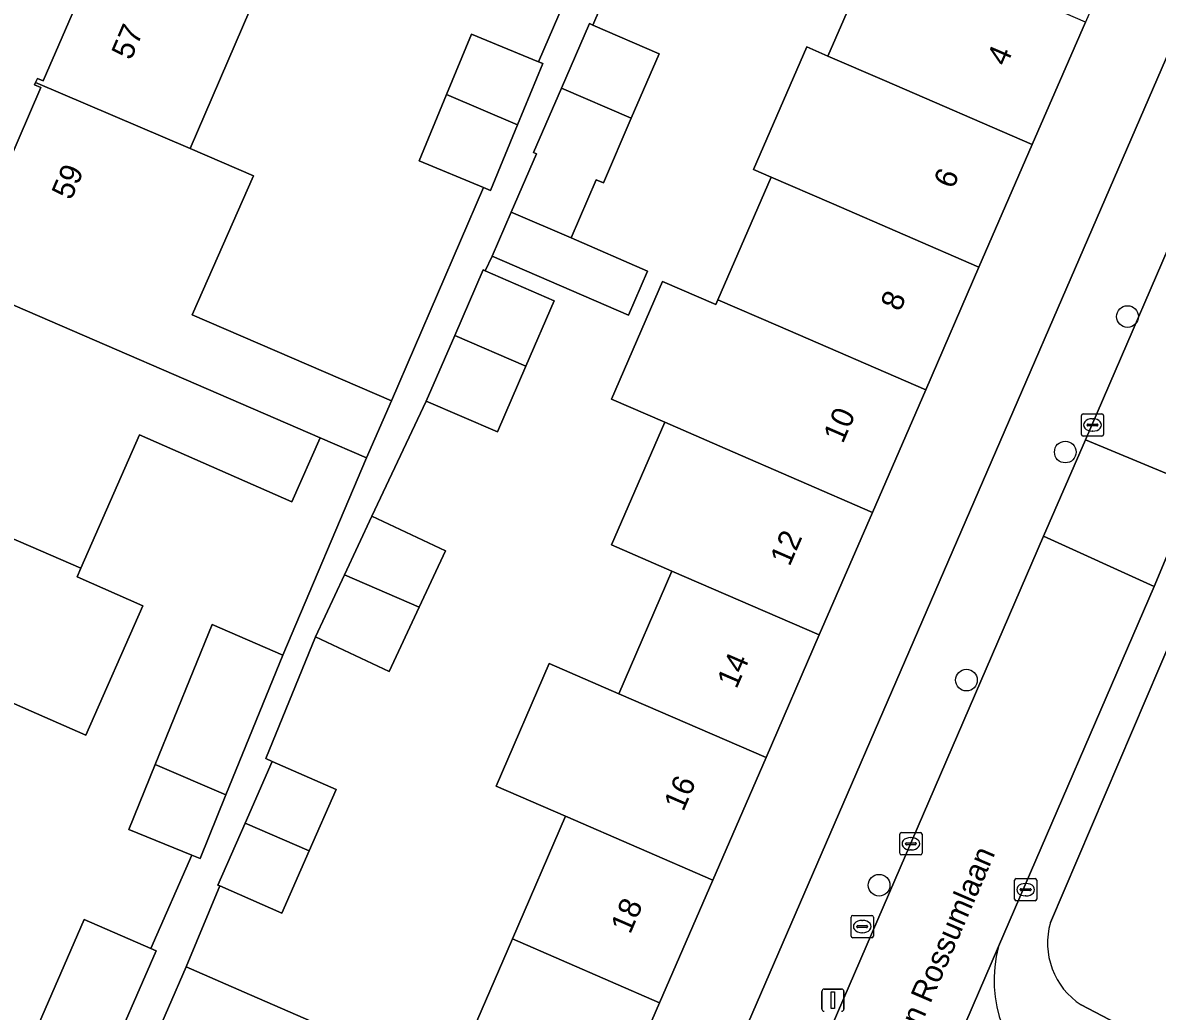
# Model space of a CAD drawing. Extents: x 162803 to 163818, y 381639 to 382475.
# Drawn here: x 163425.9 to 163477, y 381855.2 to 381899.8 of the extents above; entities that cross this region are included whole.
import ezdxf

# ---------------------------------------------------------------- set-up
doc = ezdxf.new("R2010")
doc.units = 0
for name, color, linetype in [('IMGEO_Boom', 7, 'Continuous'), ('IMGEO_Brandkraan', 7, 'Continuous'), ('IMGEO_Erf', 7, 'Continuous'), ('IMGEO_Groenvoorziening', 7, 'Continuous'), ('IMGEO_Kolk', 7, 'Continuous'), ('IMGEO_Lichtmast', 7, 'Continuous'), ('IMGEO_Openbare_ruimte_label', 7, 'Continuous'), ('IMGEO_Pand', 7, 'Continuous'), ('IMGEO_Pand_nummerreeks', 7, 'Continuous'), ('IMGEO_Rijbaan_lokaal_open', 7, 'Continuous'), ('IMGEO_Voetpad_open', 7, 'Continuous')]:
    doc.layers.add(name, color=color, linetype=linetype)

msp = doc.modelspace()

# ---------------------------------------------------------------- linework, layer by layer
at = {"layer": 'IMGEO_Boom'}
for centre in [(163475.672, 381886.537), (163472.871, 381880.435), (163468.416, 381870.159), (163464.48, 381860.919)]:
    msp.add_circle(centre, 0.489, dxfattribs=at)
at = {"layer": 'IMGEO_Brandkraan'}
for p, q in [((163463.221, 381858.628), (163463.221, 381859.48)), ((163463.296, 381859.554), (163464.148, 381859.554)), ((163463.709, 381859.334), (163463.734, 381859.334)), ((163464.222, 381859.48), (163464.222, 381858.628)), ((163463.48, 381859.048), (163463.48, 381859.06)), ((163463.918, 381859.011), (163463.52, 381859.011)), ((163463.523, 381859.097), (163463.921, 381859.097)), ((163463.964, 381859.06), (163463.964, 381859.048)), ((163464.148, 381858.554), (163463.296, 381858.554)), ((163463.732, 381858.774), (163463.707, 381858.774))]:
    msp.add_line(p, q, dxfattribs=at)
for points in [[(163463.221, 381858.628), (163463.221, 381859.48)], [(163463.296, 381859.554), (163464.148, 381859.554)], [(163464.222, 381859.48), (163464.222, 381858.628)], [(163464.148, 381858.554), (163463.296, 381858.554)]]:
    msp.add_lwpolyline(points, dxfattribs=at)
for centre, radius, start, end in [((163463.298, 381859.478), 0.0765, 91.552, 178.448), ((163463.298, 381859.478), 0.0765, 91.552, 178.448), ((163464.146, 381859.478), 0.0765, 1.552, 88.448), ((163464.146, 381859.478), 0.0765, 1.552, 88.448), ((163463.52, 381859.057), 0.0403, 85.8775, 175.7526), ((163463.517, 381859.047), 0.0366, 178.938, 274.7102), ((163463.921, 381859.054), 0.043, 264.8664, 352.4533), ((163463.925, 381859.059), 0.0386, 1.7309, 96.639), ((163463.298, 381858.63), 0.0765, 181.552, 268.448), ((163463.298, 381858.63), 0.0765, 181.552, 268.448), ((163464.146, 381858.63), 0.0765, 271.552, 358.448), ((163464.146, 381858.63), 0.0765, 271.552, 358.448)]:
    msp.add_arc(centre, radius, start, end, dxfattribs=at)
for centre, major_axis, ratio, start_param, end_param in [((163463.708, 381859.054), (-0.387, 0.002), 0.722429, 4.712389, 7.853982), ((163463.733, 381859.054), (-0.39, 0.002), 0.717154, 1.570796, 4.712389)]:
    msp.add_ellipse(centre, major_axis=major_axis, ratio=ratio, start_param=start_param, end_param=end_param, dxfattribs=at)
at = {"layer": 'IMGEO_Erf'}
for points in [[(163452.083, 381904.825), (163449.155, 381906.03), (163450.39, 381909.027), (163451.509, 381911.746), (163454.537, 381910.499), (163456.072, 381914.031), (163447.07, 381917.85), (163444.354, 381911.616), (163441.532, 381912.826), (163438.833, 381906.585), (163436.133, 381900.344), (163433.433, 381894.102), (163436.289, 381892.877), (163433.536, 381886.617), (163442.515, 381882.733), (163446.654, 381892.354), (163443.758, 381893.546), (163444.993, 381896.545), (163446.112, 381899.262), (163449.137, 381898.016)], [(163479.77, 381903.625), (163476.457, 381905.086), (163476.35, 381904.843), (163476.029, 381904.985), (163473.779, 381899.806), (163471.381, 381894.284), (163468.981, 381888.761), (163466.582, 381883.238), (163464.183, 381877.716), (163461.785, 381872.194), (163459.386, 381866.672), (163456.986, 381861.148), (163454.588, 381855.626), (163452.208, 381850.148), (163452.502, 381850.014), (163452.411, 381849.78), (163454.888, 381848.734), (163455.817, 381848.343)]]:
    msp.add_lwpolyline(points, close=True, dxfattribs=at)
for points in [[(163453.763, 381904.719), (163451.587, 381899.671), (163454.577, 381898.375), (163453.317, 381895.468), (163452.057, 381892.561), (163451.737, 381892.7), (163450.601, 381890.078), (163454.047, 381888.584), (163453.184, 381886.593), (163447.041, 381889.255), (163446.737, 381888.594), (163449.843, 381887.248), (163448.562, 381884.295), (163447.282, 381881.341), (163444.078, 381882.731), (163441.632, 381877.545), (163444.951, 381875.989), (163443.759, 381873.445), (163442.403, 381870.553), (163439.085, 381872.108), (163436.846, 381866.626), (163437.137, 381866.498), (163440.024, 381865.226), (163438.808, 381862.466), (163437.569, 381859.655), (163434.78, 381860.883), (163433.255, 381857.237), (163436.121, 381855.995), (163438.987, 381854.752)], [(163424.151, 381890.931), (163426.712, 381896.851), (163426.431, 381896.973), (163426.479, 381897.084), (163426.558, 381897.267), (163426.824, 381897.152), (163429.384, 381903.069)], [(163445.572, 381852.984), (163447.962, 381858.498), (163450.357, 381864.022), (163447.221, 381865.383), (163449.613, 381870.908), (163452.752, 381869.547), (163455.147, 381875.071), (163452.427, 381876.25), (163454.822, 381881.775), (163452.427, 381882.813), (163454.727, 381888.118), (163457.122, 381887.08), (163457.216, 381887.298), (163459.611, 381892.823), (163458.826, 381893.162), (163461.221, 381898.688), (163462.177, 381898.274), (163463.612, 381901.585)], [(163426.307, 381853.949), (163428.657, 381859.374), (163431.665, 381858.071), (163433.517, 381862.278), (163430.674, 381863.435), (163431.866, 381866.363), (163434.429, 381872.662), (163437.616, 381871.289), (163441.387, 381880.169), (163439.292, 381881.075), (163438.026, 381878.196), (163431.16, 381881.215), (163428.519, 381875.209), (163428.344, 381874.81), (163431.302, 381873.509), (163428.741, 381867.684), (163423.042, 381870.165)]]:
    msp.add_lwpolyline(points, dxfattribs=at)
at = {"layer": 'IMGEO_Groenvoorziening'}
for points in [[(163490.613, 381873.486), (163480.212, 381877.987), (163472.2, 381859.241)], [(163473.59, 381855.524), (163481.149, 381851.558), (163490.613, 381873.486)]]:
    msp.add_lwpolyline(points, dxfattribs=at)
msp.add_arc((163475.387, 381858.314), 3.319, 163.786, 237.2213, dxfattribs=at)
at = {"layer": 'IMGEO_Kolk'}
for p, q in [((163473.593, 381881.227), (163473.593, 381882.079)), ((163473.668, 381882.153), (163474.52, 381882.153)), ((163474.081, 381881.933), (163474.106, 381881.933)), ((163474.594, 381882.079), (163474.594, 381881.227)), ((163473.852, 381881.647), (163473.852, 381881.659)), ((163474.29, 381881.61), (163473.892, 381881.61)), ((163473.895, 381881.696), (163474.293, 381881.696)), ((163474.104, 381881.373), (163474.079, 381881.373)), ((163474.336, 381881.659), (163474.336, 381881.647)), ((163474.52, 381881.153), (163473.668, 381881.153)), ((163465.413, 381862.36), (163465.413, 381863.212)), ((163465.488, 381863.286), (163466.34, 381863.286)), ((163465.901, 381863.066), (163465.926, 381863.066)), ((163466.414, 381863.212), (163466.414, 381862.36)), ((163465.672, 381862.78), (163465.672, 381862.792)), ((163466.11, 381862.743), (163465.712, 381862.743)), ((163465.715, 381862.829), (163466.113, 381862.829)), ((163465.924, 381862.506), (163465.899, 381862.506)), ((163466.156, 381862.792), (163466.156, 381862.78)), ((163466.34, 381862.286), (163465.488, 381862.286)), ((163470.582, 381860.291), (163470.582, 381861.143)), ((163470.657, 381861.217), (163471.509, 381861.217)), ((163471.07, 381860.997), (163471.095, 381860.997)), ((163471.583, 381861.143), (163471.583, 381860.291)), ((163470.841, 381860.711), (163470.841, 381860.723)), ((163471.279, 381860.674), (163470.881, 381860.674)), ((163470.884, 381860.76), (163471.282, 381860.76)), ((163471.093, 381860.437), (163471.068, 381860.437)), ((163471.325, 381860.723), (163471.325, 381860.711)), ((163471.509, 381860.217), (163470.657, 381860.217))]:
    msp.add_line(p, q, dxfattribs=at)
for points in [[(163473.593, 381881.227), (163473.593, 381882.079)], [(163473.668, 381882.153), (163474.52, 381882.153)], [(163474.594, 381882.079), (163474.594, 381881.227)], [(163474.52, 381881.153), (163473.668, 381881.153)], [(163465.413, 381862.36), (163465.413, 381863.212)], [(163465.488, 381863.286), (163466.34, 381863.286)], [(163466.414, 381863.212), (163466.414, 381862.36)], [(163466.34, 381862.286), (163465.488, 381862.286)], [(163470.582, 381860.291), (163470.582, 381861.143)], [(163470.657, 381861.217), (163471.509, 381861.217)], [(163471.583, 381861.143), (163471.583, 381860.291)], [(163471.509, 381860.217), (163470.657, 381860.217)]]:
    msp.add_lwpolyline(points, dxfattribs=at)
for centre, radius, start, end in [((163473.67, 381882.077), 0.0765, 91.552, 178.448), ((163473.67, 381882.077), 0.0765, 91.552, 178.448), ((163474.518, 381882.077), 0.0765, 1.552, 88.448), ((163474.518, 381882.077), 0.0765, 1.552, 88.448), ((163473.892, 381881.656), 0.0403, 85.8775, 175.7526), ((163473.889, 381881.646), 0.0366, 178.938, 274.7102), ((163474.293, 381881.653), 0.043, 264.8664, 352.4533), ((163474.297, 381881.658), 0.0386, 1.7309, 96.639), ((163473.67, 381881.229), 0.0765, 181.552, 268.448), ((163473.67, 381881.229), 0.0765, 181.552, 268.448), ((163474.518, 381881.229), 0.0765, 271.552, 358.448), ((163474.518, 381881.229), 0.0765, 271.552, 358.448), ((163465.49, 381863.21), 0.0765, 91.552, 178.448), ((163465.49, 381863.21), 0.0765, 91.552, 178.448), ((163466.338, 381863.21), 0.0765, 1.552, 88.448), ((163466.338, 381863.21), 0.0765, 1.552, 88.448), ((163465.712, 381862.789), 0.0403, 85.8775, 175.7526), ((163465.709, 381862.779), 0.0366, 178.938, 274.7102), ((163466.113, 381862.786), 0.043, 264.8664, 352.4533), ((163466.117, 381862.791), 0.0386, 1.7309, 96.639), ((163465.49, 381862.362), 0.0765, 181.552, 268.448), ((163465.49, 381862.362), 0.0765, 181.552, 268.448), ((163466.338, 381862.362), 0.0765, 271.552, 358.448), ((163466.338, 381862.362), 0.0765, 271.552, 358.448), ((163470.659, 381861.141), 0.0765, 91.552, 178.448), ((163470.659, 381861.141), 0.0765, 91.552, 178.448), ((163471.507, 381861.141), 0.0765, 1.552, 88.448), ((163471.507, 381861.141), 0.0765, 1.552, 88.448), ((163470.881, 381860.72), 0.0403, 85.8775, 175.7526), ((163470.878, 381860.71), 0.0366, 178.938, 274.7102), ((163471.282, 381860.717), 0.043, 264.8664, 352.4533), ((163471.286, 381860.722), 0.0386, 1.7309, 96.639), ((163470.659, 381860.293), 0.0765, 181.552, 268.448), ((163470.659, 381860.293), 0.0765, 181.552, 268.448), ((163471.507, 381860.293), 0.0765, 271.552, 358.448), ((163471.507, 381860.293), 0.0765, 271.552, 358.448)]:
    msp.add_arc(centre, radius, start, end, dxfattribs=at)
for centre, major_axis, ratio, start_param, end_param in [((163474.08, 381881.653), (-0.387, 0.002), 0.722429, 4.712389, 7.853982), ((163474.105, 381881.653), (-0.39, 0.002), 0.717154, 1.570796, 4.712389), ((163465.9, 381862.786), (-0.387, 0.002), 0.722429, 4.712389, 7.853982), ((163465.925, 381862.786), (-0.39, 0.002), 0.717154, 1.570796, 4.712389), ((163471.069, 381860.717), (-0.387, 0.002), 0.722429, 4.712389, 7.853982), ((163471.094, 381860.717), (-0.39, 0.002), 0.717154, 1.570796, 4.712389)]:
    msp.add_ellipse(centre, major_axis=major_axis, ratio=ratio, start_param=start_param, end_param=end_param, dxfattribs=at)
at = {"layer": 'IMGEO_Lichtmast'}
for p, q in [((163462.002, 381856.237), (163462.792, 381856.237)), ((163462.792, 381856.237), (163462.002, 381856.237)), ((163461.902, 381855.337), (163461.902, 381856.137)), ((163461.902, 381856.137), (163461.902, 381855.337)), ((163462.892, 381856.137), (163462.892, 381855.337)), ((163462.892, 381855.337), (163462.892, 381856.137))]:
    msp.add_line(p, q, dxfattribs=at)
msp.add_lwpolyline([(163462.322, 381856.112), (163462.472, 381856.112), (163462.472, 381855.362), (163462.322, 381855.362), (163462.322, 381856.112)], dxfattribs=at)
for centre, start, end in [((163462.002, 381856.137), 90, 180), ((163462.002, 381856.137), 90, 180), ((163462.792, 381856.137), 0, 90), ((163462.792, 381856.137), 360, 90), ((163462.002, 381855.337), 180, 270), ((163462.002, 381855.337), 180, 270), ((163462.792, 381855.337), 270, 0), ((163462.792, 381855.337), 270, 0)]:
    msp.add_arc(centre, 0.1, start, end, dxfattribs=at)
at = {"layer": 'IMGEO_Pand'}
for points in [[(163429.024, 381903.392), (163428.963, 381903.251), (163429.384, 381903.069), (163426.824, 381897.152), (163426.558, 381897.267), (163426.479, 381897.084), (163433.433, 381894.102), (163436.133, 381900.344)], [(163473.779, 381899.806), (163467.122, 381902.692), (163466.163, 381900.479), (163463.612, 381901.585), (163462.177, 381898.274), (163464.727, 381897.168), (163471.381, 381894.284)], [(163451.587, 381899.671), (163451.432, 381899.738), (163450.172, 381896.831), (163453.317, 381895.468), (163454.577, 381898.375)], [(163449.328, 381897.937), (163449.137, 381898.016), (163446.112, 381899.262), (163444.993, 381896.545), (163448.19, 381895.175)], [(163471.381, 381894.284), (163464.727, 381897.168), (163462.177, 381898.274), (163461.221, 381898.688), (163458.826, 381893.162), (163459.611, 381892.823), (163462.332, 381891.643), (163468.981, 381888.761)], [(163423.526, 381887.895), (163439.292, 381881.075), (163441.387, 381880.169), (163442.515, 381882.733), (163433.536, 381886.617), (163436.289, 381892.877), (163433.433, 381894.102), (163426.479, 381897.084), (163426.431, 381896.973), (163426.712, 381896.851), (163424.151, 381890.931), (163423.809, 381891.079), (163423.685, 381890.791), (163424.987, 381890.231), (163424.011, 381887.959), (163423.624, 381888.124)], [(163453.317, 381895.468), (163450.172, 381896.831), (163448.912, 381893.924), (163449.04, 381893.869), (163447.904, 381891.247), (163450.601, 381890.078), (163451.737, 381892.7), (163452.057, 381892.561)], [(163448.19, 381895.175), (163444.993, 381896.545), (163443.758, 381893.546), (163446.654, 381892.354), (163446.974, 381892.222)], [(163468.981, 381888.761), (163462.332, 381891.643), (163459.611, 381892.823), (163457.216, 381887.298), (163459.937, 381886.118), (163466.582, 381883.238)], [(163450.601, 381890.078), (163447.904, 381891.247), (163447.041, 381889.255), (163453.184, 381886.593), (163454.047, 381888.584)], [(163446.737, 381888.594), (163446.638, 381888.637), (163445.358, 381885.684), (163448.562, 381884.295), (163449.843, 381887.248)], [(163466.582, 381883.238), (163459.937, 381886.118), (163457.216, 381887.298), (163457.122, 381887.08), (163454.727, 381888.118), (163452.427, 381882.813), (163454.822, 381881.775), (163457.542, 381880.596), (163464.183, 381877.716)], [(163431.16, 381881.215), (163438.026, 381878.196), (163439.292, 381881.075), (163423.526, 381887.895), (163422.478, 381885.456), (163421.571, 381885.846), (163421.449, 381885.557), (163421.741, 381885.431), (163419.15, 381879.421), (163418.889, 381879.533), (163418.826, 381879.386), (163428.519, 381875.209)], [(163448.562, 381884.295), (163445.358, 381885.684), (163444.078, 381882.731), (163447.282, 381881.341)], [(163455.147, 381875.071), (163461.785, 381872.194), (163464.183, 381877.716), (163457.542, 381880.596), (163454.822, 381881.775), (163452.427, 381876.25)], [(163428.344, 381874.81), (163428.519, 381875.209), (163418.826, 381879.386), (163418.763, 381879.239), (163419.024, 381879.127), (163416.458, 381873.176), (163416.149, 381873.309), (163416.086, 381873.162), (163423.042, 381870.165), (163428.741, 381867.684), (163431.302, 381873.509)], [(163440.395, 381874.903), (163443.759, 381873.445), (163444.951, 381875.989), (163441.632, 381877.545)], [(163440.395, 381874.903), (163439.085, 381872.108), (163442.403, 381870.553), (163443.759, 381873.445)], [(163455.147, 381875.071), (163452.752, 381869.547), (163459.386, 381866.672), (163461.785, 381872.194)], [(163431.866, 381866.363), (163435.053, 381864.99), (163437.616, 381871.289), (163434.429, 381872.662)], [(163450.357, 381864.022), (163456.986, 381861.148), (163459.386, 381866.672), (163452.752, 381869.547), (163449.613, 381870.908), (163447.221, 381865.383)], [(163440.024, 381865.226), (163437.137, 381866.498), (163435.914, 381863.72), (163438.808, 381862.466)], [(163435.053, 381864.99), (163431.866, 381866.363), (163430.674, 381863.435), (163433.517, 381862.278), (163433.888, 381862.127)], [(163447.962, 381858.498), (163454.588, 381855.626), (163456.986, 381861.148), (163450.357, 381864.022)], [(163438.808, 381862.466), (163435.914, 381863.72), (163434.683, 381860.926), (163434.78, 381860.883), (163437.569, 381859.655)], [(163431.903, 381857.968), (163431.665, 381858.071), (163428.657, 381859.374), (163426.307, 381853.949), (163429.555, 381852.549)], [(163447.962, 381858.498), (163445.572, 381852.984), (163445.485, 381852.783), (163452.411, 381849.78), (163452.502, 381850.014), (163452.208, 381850.148), (163454.588, 381855.626)], [(163438.987, 381854.752), (163436.121, 381855.995), (163433.255, 381857.237), (163430.874, 381851.744), (163427.569, 381844.119), (163432.128, 381842.14), (163433.704, 381842.563), (163436.605, 381849.259)]]:
    msp.add_lwpolyline(points, close=True, dxfattribs=at)
at = {"layer": 'IMGEO_Rijbaan_lokaal_open'}
for points in [[(163506.631, 381957.599), (163506.931, 381957.471), (163500, 381941.254), (163497.664, 381936.015), (163490.346, 381919.3), (163485.434, 381907.955), (163483.908, 381904.429), (163473.773, 381880.987), (163478.759, 381878.905), (163479.083, 381879.633), (163500, 381927.548), (163507.596, 381944.931)], [(163469.867, 381858.162), (163464.217, 381845.074)]]:
    msp.add_lwpolyline(points, dxfattribs=at)
for points in [[(163478.759, 381878.905), (163473.773, 381880.987), (163471.893, 381876.637), (163476.868, 381874.378)], [(163462.723, 381841.684), (163464.217, 381845.074), (163469.867, 381858.162), (163476.868, 381874.378), (163471.893, 381876.637), (163454.618, 381836.679), (163453.03, 381833.006), (163452.976, 381832.881), (163452.381, 381831.536), (163450.868, 381828.115), (163445.164, 381814.911), (163443.559, 381811.462), (163442.774, 381809.67), (163447.896, 381807.44), (163448.811, 381809.6), (163449.421, 381811.034), (163451.945, 381816.796), (163460.206, 381835.802)]]:
    msp.add_lwpolyline(points, close=True, dxfattribs=at)
msp.add_arc((163475.436, 381856.637), 5.774, 164.6873, 236.9977, dxfattribs=at)
at = {"layer": 'IMGEO_Voetpad_open'}
for points in [[(163472.2, 381859.241), (163480.212, 381877.987), (163490.613, 381873.486), (163491.219, 381874.762), (163482.102, 381878.714), (163490.563, 381898.208), (163499.637, 381894.321), (163500.151, 381895.498), (163491.068, 381899.4), (163500, 381919.907), (163500.057, 381920.039), (163509.055, 381916.119), (163509.58, 381917.268), (163500.592, 381921.31)], [(163486.887, 381920.052), (163484.202, 381913.856), (163480.407, 381905.096), (163479.77, 381903.625), (163455.817, 381848.343), (163451.387, 381838.119), (163454.618, 381836.679), (163471.893, 381876.637)], [(163471.893, 381876.637), (163473.773, 381880.987), (163483.908, 381904.429), (163483.449, 381904.627), (163484.976, 381908.153), (163485.434, 381907.955), (163490.346, 381919.3)], [(163452.083, 381904.825), (163449.137, 381898.016), (163449.328, 381897.937), (163448.19, 381895.175), (163446.974, 381892.222), (163446.654, 381892.354), (163442.515, 381882.733), (163441.387, 381880.169), (163437.616, 381871.289), (163435.053, 381864.99), (163433.888, 381862.127), (163433.517, 381862.278), (163431.665, 381858.071), (163431.903, 381857.968), (163429.555, 381852.549)], [(163430.874, 381851.744), (163433.255, 381857.237), (163434.78, 381860.883), (163434.683, 381860.926), (163435.914, 381863.72), (163437.137, 381866.498), (163436.846, 381866.626), (163439.085, 381872.108), (163440.395, 381874.903), (163441.632, 381877.545), (163444.078, 381882.731), (163445.358, 381885.684), (163446.638, 381888.637), (163446.737, 381888.594), (163447.041, 381889.255), (163447.904, 381891.247), (163449.04, 381893.869), (163448.912, 381893.924), (163450.172, 381896.831), (163451.432, 381899.738), (163451.587, 381899.671), (163453.763, 381904.719)], [(163479.083, 381879.633), (163478.759, 381878.905), (163476.868, 381874.378), (163469.867, 381858.162)], [(163472.291, 381851.795), (163482.763, 381846.391), (163484.337, 381850.044), (163481.149, 381851.558), (163473.59, 381855.524)]]:
    msp.add_lwpolyline(points, dxfattribs=at)
for centre, radius, start, end in [((163475.387, 381858.314), 3.319, 163.786, 237.2213), ((163475.436, 381856.637), 5.774, 164.6873, 236.9977)]:
    msp.add_arc(centre, radius, start, end, dxfattribs=at)

# ---------------------------------------------------------------- texts
at = {"layer": 'IMGEO_Openbare_ruimte_label'}
msp.add_text('Kardinaal van Rossumlaan', height=1, rotation=66.666, dxfattribs=at).set_placement((163463.401, 381847.701))
at = {"layer": 'IMGEO_Pand_nummerreeks'}
for s, rotation, p in [('57', 66.8599, (163430.772, 381898.048)), ('4', 66.5605, (163470.211, 381897.771)), ('59', 66.6066, (163428.075, 381891.742)), ('6', 66.5605, (163467.816, 381892.246)), ('8', 66.562, (163465.422, 381886.726)), ('10', 66.5605, (163462.844, 381880.778)), ('12', 66.562, (163460.447, 381875.247)), ('14', 66.562, (163458.053, 381869.726)), ('16', 66.562, (163455.658, 381864.201)), ('18', 66.562, (163453.264, 381858.678))]:
    msp.add_text(s, height=1, rotation=rotation, dxfattribs=at).set_placement(p)

doc.saveas('drawing.dxf')
